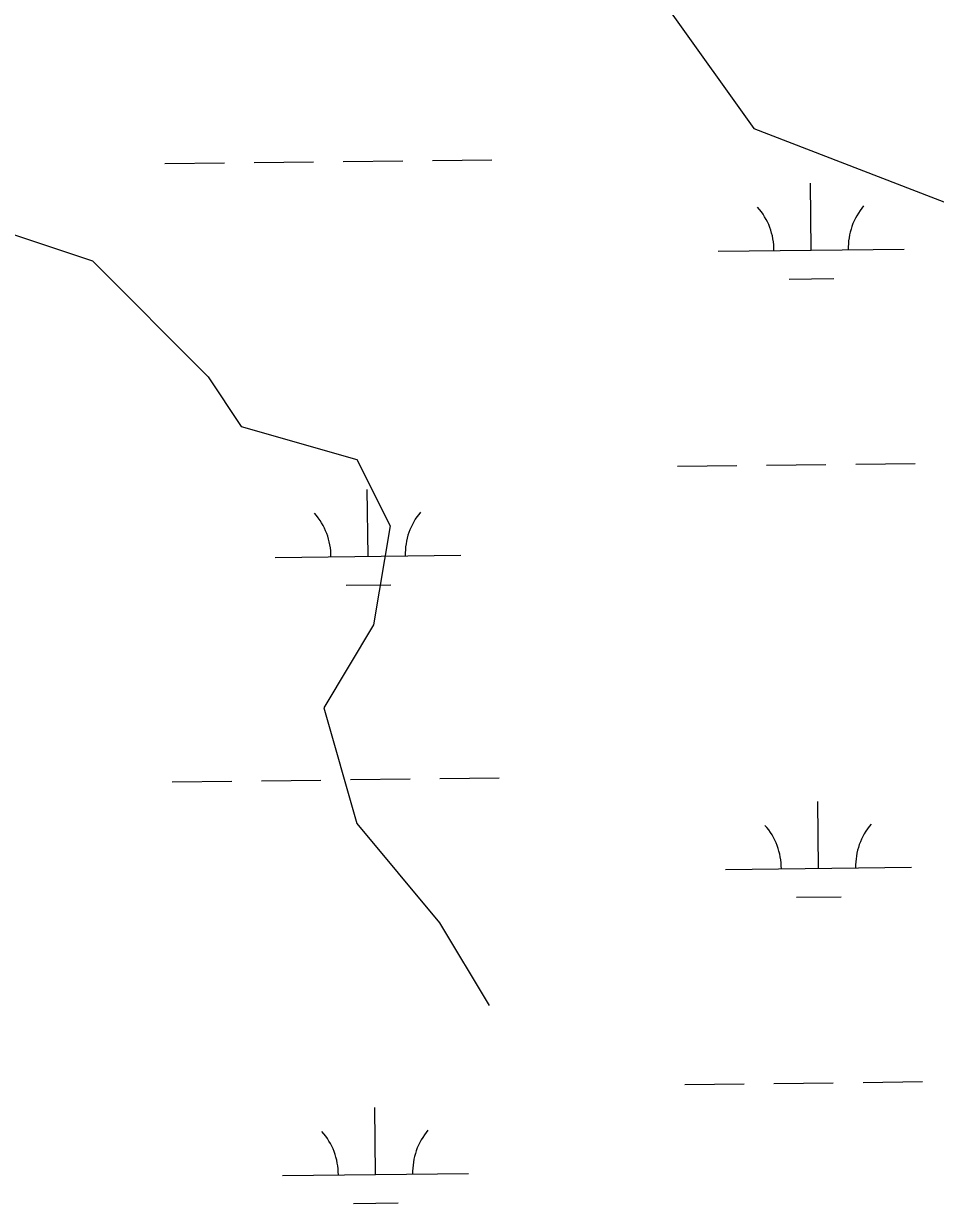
# Model space of a CAD drawing. Extents: x 3694830 to 3732949, y 415201 to 440970.
# Drawn here: x 3727757 to 3728248, y 424548 to 425183 of the extents above; entities that cross this region are included whole.
import ezdxf

# ---------------------------------------------------------------- set-up
doc = ezdxf.new("R2010")
doc.units = 0
doc.layers.add('V-TOPO-SHOR', color=7, linetype='Continuous')
doc.layers.add('V-WETL-SWMP', color=7, linetype='Continuous')

msp = doc.modelspace()

# ---------------------------------------------------------------- linework, layer by layer
at = {"layer": 'V-TOPO-SHOR'}
for points in [[(3727674.26, 425597.73), (3727785.12, 425536.08), (3727856.34, 425536.08), (3727909.76, 425536.08), (3727945.37, 425491.57), (3727963.17, 425455.96), (3727980.98, 425402.54), (3728034.39, 425349.13), (3728070, 425322.42), (3728087.81, 425260.1), (3728105.61, 425188.88), (3728150.13, 425126.57), (3728265.86, 425082.05), (3728363.79, 425073.15), (3728435.01, 425082.05), (3728488.42, 425082.05)], [(3727620.34, 425170), (3727713.9, 425108.76), (3727740.61, 425073.15), (3727794.02, 425055.35), (3727856.34, 424993.03), (3727874.15, 424966.32), (3727936.46, 424948.52), (3727954.27, 424912.91), (3727945.37, 424859.49), (3727918.66, 424814.98), (3727936.46, 424752.66), (3727980.98, 424699.25), (3728007.68, 424654.73)]]:
    msp.add_lwpolyline(points, dxfattribs=at)
at = {"layer": 'V-WETL-SWMP'}
for p, q in [((3727833.08, 425107.76), (3727865.08, 425108.14)), ((3727881.08, 425108.33), (3727913.08, 425108.71)), ((3727929.08, 425108.9), (3727961.07, 425109.28)), ((3727977.07, 425109.48), (3728009.07, 425109.86)), ((3728180.98, 425061.16), (3728180.55, 425097.16)), ((3728130.98, 425060.57), (3728230.98, 425061.76)), ((3728169.16, 425045.59), (3728193.16, 425045.87)), ((3728108.95, 424944.86), (3728140.95, 424945.24)), ((3728156.95, 424945.43), (3728188.95, 424945.82)), ((3728204.95, 424946.01), (3728236.94, 424946.39)), ((3727942.45, 424896.44), (3727942.02, 424932.44)), ((3727892.46, 424895.85), (3727992.45, 424897.04)), ((3727930.64, 424880.87), (3727954.64, 424881.16)), ((3727885.05, 424775.68), (3727917.04, 424776.06)), ((3727933.04, 424776.25), (3727965.04, 424776.63)), ((3727981.04, 424776.82), (3728013.04, 424777.21)), ((3727837.05, 424775.11), (3727869.05, 424775.49)), ((3728184.95, 424728.51), (3728184.52, 424764.51)), ((3728134.95, 424727.91), (3728234.94, 424729.11)), ((3728173.13, 424712.94), (3728197.13, 424713.22)), ((3728112.92, 424612.21), (3728144.92, 424612.59)), ((3728160.92, 424612.78), (3728192.91, 424613.17)), ((3728208.91, 424613.36), (3728240.91, 424613.74)), ((3727946.42, 424563.79), (3727945.99, 424599.79)), ((3727896.43, 424563.2), (3727996.42, 424564.39)), ((3727934.61, 424548.22), (3727958.6, 424548.51))]:
    msp.add_line(p, q, dxfattribs=at)
for centre, start, end in [((3728125.73, 425060.98), 359.91153, 41.45519), ((3728236.21, 425062.3), 139.91153, 181.45518), ((3727887.21, 424896.26), 359.91153, 41.45519), ((3727997.69, 424897.58), 139.91153, 181.45518), ((3728129.7, 424728.33), 359.91153, 41.45519), ((3728240.18, 424729.64), 139.91153, 181.45518), ((3727891.18, 424563.61), 359.91153, 41.45519), ((3728001.66, 424564.93), 139.91153, 181.45518)]:
    msp.add_arc(centre, 35.25, start, end, dxfattribs=at)

doc.saveas('drawing.dxf')
